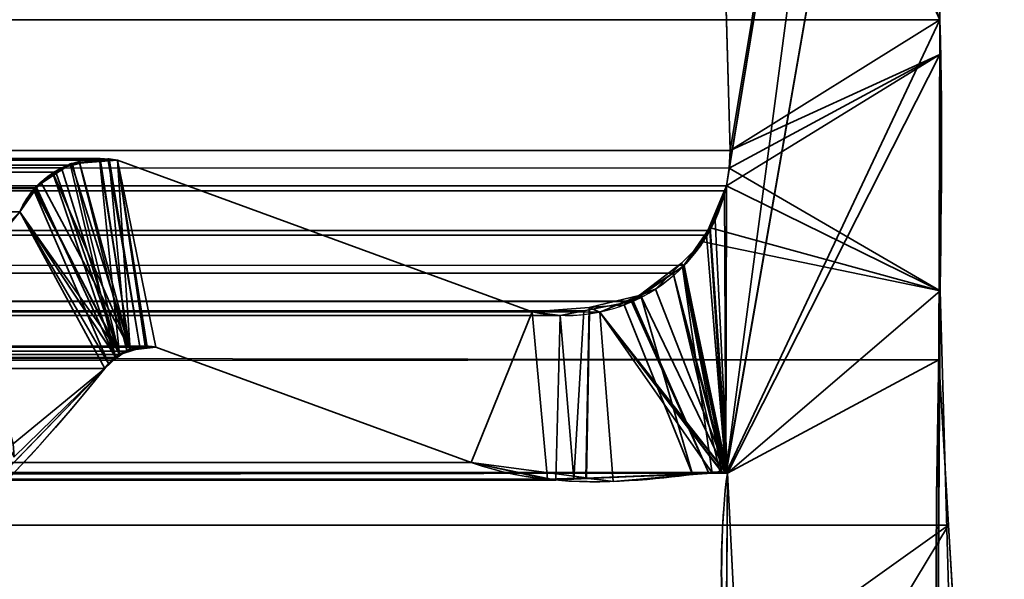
# Model space of a CAD drawing. Header units: millimetres. Extents: x -603 to 3703, y -120 to 193.
# Tile 912 of 938: x 3507.42 to 3511.97, y 0.06 to 2.65. Entities that reach past the tile are written whole.
import ezdxf

# ---------------------------------------------------------------- set-up
doc = ezdxf.new("R2010")
doc.units = ezdxf.units.MM
doc.layers.add('151', color=7, linetype='Continuous', true_color=0xffffff)

# ---------------------------------------------------------------- blocks, each defined once
blk = doc.blocks.new('UG_SURFACE_003')
at = {"layer": '151', "color": 252, "linetype": 'Continuous', "lineweight": 35}
for points in [[(3702.5001, -35, 2213.0001), (3702.5001, 174.4, 2213.0001), (2297.4999, 174.4, 2213.0001), (2297.4999, -35, 2213.0001)], [(2447.5, -35, 2063), (2447.5, 174.4, 2063), (3552.5, 174.4, 2063), (3552.5, -35, 2063)]]:
    blk.add_3dface(points, dxfattribs=at)
blk = doc.blocks.new('UG_SURFACE_166')
at = {"layer": '151', "color": 252, "linetype": 'Continuous', "lineweight": 35}
for points in [[(2486.0001, -46.92, 2022.5), (3513.9999, -46.92, 2022.5), (3513.9999, 14.42, 2022.5), (2486.0001, 14.42, 2022.5)], [(2487.5, -46.92, 2020.9999), (2487.5, 14.42, 2020.9999), (3512.5, 14.42, 2020.9999), (3512.5, -46.92, 2020.9999)]]:
    blk.add_3dface(points, dxfattribs=at)
blk = doc.blocks.new('UG_SURFACE_221')
at = {"layer": '151', "color": 7, "linetype": 'Continuous', "lineweight": 35}
for points in [[(3510.705, 2.0412, 2019.2049), (3510.6225, 4.9715, 2019.1224), (3511.5888, 7.3541, 2020.0887)], [(3510.6852, 0.5531, 2019.1853), (3511.5888, 7.3541, 2020.0887), (3511.6327, 6.0214, 2020.1328), (3511.6284, 5.9608, 2020.1285)], [(3510.6883, 1.8784, 2019.1882), (3511.5888, 7.3541, 2020.0887), (3510.6852, 0.5531, 2019.1853)], [(3511.5888, 7.3541, 2020.0887), (3510.6883, 1.8784, 2019.1882), (3510.7012, 1.9603, 2019.2013)], [(3511.5888, 7.3541, 2020.0887), (3510.7012, 1.9603, 2019.2013), (3510.705, 2.0412, 2019.2049)], [(3511.6749, 2.6459, 2020.175), (3511.6284, 5.9608, 2020.1285), (2488.3716, 5.9608, 2020.1285), (2488.3251, 2.6459, 2020.175)], [(3510.6876, 0.5521, 2019.1877), (3510.6852, 0.5531, 2019.1853), (3511.6284, 5.9608, 2020.1285)], [(3510.6876, 0.5521, 2019.1877), (3511.6284, 5.9608, 2020.1285), (3511.6749, 2.6459, 2020.175)], [(2489.295, 2.0412, 2019.2049), (2489.3775, 4.9715, 2019.1224), (3510.6225, 4.9715, 2019.1224), (3510.705, 2.0412, 2019.2049)], [(3511.6694, 1.0733, 2020.1695), (2488.3251, 2.6459, 2020.175), (2488.239, 0.3112, 2020.261)], [(3511.6694, 1.0733, 2020.1695), (3511.6749, 2.6459, 2020.175), (2488.3251, 2.6459, 2020.175)], [(3511.6749, 2.6459, 2020.175), (3511.6694, 1.0733, 2020.1695), (3510.6926, 0.5499, 2019.1925), (3510.6876, 0.5521, 2019.1877)], [(2489.295, 2.0412, 2019.2049), (3510.7012, 1.9603, 2019.2013), (3510.6883, 1.8784, 2019.1882)], [(2489.295, 2.0412, 2019.2049), (3510.705, 2.0412, 2019.2049), (3510.7012, 1.9603, 2019.2013)], [(3510.6883, 1.8784, 2019.1882), (2489.3117, 1.8784, 2019.1882), (2489.295, 2.0412, 2019.2049)], [(2492.1267, 1.997, 2016.3734), (3507.8733, 1.997, 2016.3734), (3507.7932, 2.0043, 2016.2933)], [(2492.209, 1.9934, 2016.2911), (2492.1267, 1.997, 2016.3734), (3507.7932, 2.0043, 2016.2933)], [(3507.7932, 2.0043, 2016.2933), (3507.791, 2.0038, 2016.2911), (2492.209, 1.9934, 2016.2911)], [(2492.3151, 1.9887, 2016.1848), (2492.209, 1.9934, 2016.2911), (3507.791, 2.0038, 2016.2911)], [(2492.3151, 1.9887, 2016.1848), (3507.791, 2.0038, 2016.2911), (3507.6666, 1.974, 2016.1667)], [(3507.8826, 1.0991, 2016.3825), (3507.6666, 1.974, 2016.1667), (3507.791, 2.0038, 2016.2911)], [(3507.9315, 1.1144, 2016.4313), (3507.791, 2.0038, 2016.2911), (3507.7932, 2.0043, 2016.2933)], [(3507.9315, 1.1144, 2016.4313), (3507.8826, 1.0991, 2016.3825), (3507.791, 2.0038, 2016.2911)], [(3507.7932, 2.0043, 2016.2933), (3507.8733, 1.997, 2016.3734), (3508.0011, 1.1363, 2016.5012), (3507.9315, 1.1144, 2016.4313)], [(2492.1267, 1.997, 2016.3734), (2490.2101, 1.295, 2018.2898), (3509.7899, 1.295, 2018.2898), (3507.8733, 1.997, 2016.3734)], [(3507.6666, 1.974, 2016.1667), (2492.3339, 1.982, 2016.166), (2492.3151, 1.9887, 2016.1848)], [(2492.3661, 1.9704, 2016.1338), (2492.3339, 1.982, 2016.166), (3507.6666, 1.974, 2016.1667)], [(2492.3661, 1.9704, 2016.1338), (3507.6666, 1.974, 2016.1667), (3507.6149, 1.9616, 2016.115)], [(3507.6149, 1.9616, 2016.115), (2492.4116, 1.9378, 2016.0885), (2492.3661, 1.9704, 2016.1338)], [(3507.6149, 1.9616, 2016.115), (3507.5877, 1.941, 2016.0878), (2492.4116, 1.9378, 2016.0885)], [(3507.5877, 1.941, 2016.0878), (3507.6149, 1.9616, 2016.115), (3507.8826, 1.0991, 2016.3825)], [(3507.8826, 1.0991, 2016.3825), (3507.6149, 1.9616, 2016.115), (3507.6666, 1.974, 2016.1667)], [(3507.8733, 1.997, 2016.3734), (3508.0514, 1.1329, 2016.5515), (3508.003, 1.1361, 2016.5031)], [(3509.5084, 0.5991, 2018.0085), (3508.0514, 1.1329, 2016.5515), (3507.8733, 1.997, 2016.3734), (3509.7899, 1.295, 2018.2898)], [(3508.003, 1.1361, 2016.5031), (3508.0011, 1.1363, 2016.5012), (3507.8733, 1.997, 2016.3734)], [(2492.5065, 1.8695, 2015.9934), (2492.4116, 1.9378, 2016.0885), (3507.5877, 1.941, 2016.0878)], [(2492.5065, 1.8695, 2015.9934), (3507.5877, 1.941, 2016.0878), (3507.4935, 1.8695, 2015.9934)], [(3507.4914, 1.8664, 2015.9914), (3507.4935, 1.8695, 2015.9934), (3507.5877, 1.941, 2016.0878), (3507.8826, 1.0991, 2016.3825)], [(2489.3117, 1.8784, 2019.1882), (3510.6883, 1.8784, 2019.1882), (3510.6795, 1.8545, 2019.1793)], [(3510.6795, 1.8545, 2019.1793), (2489.3186, 1.8526, 2019.1815), (2489.3117, 1.8784, 2019.1882)], [(3507.4935, 1.8695, 2015.9934), (2492.5086, 1.8664, 2015.9914), (2492.5065, 1.8695, 2015.9934)], [(3507.4935, 1.8695, 2015.9934), (3507.4914, 1.8664, 2015.9914), (2492.5086, 1.8664, 2015.9914)], [(2492.5086, 1.8664, 2015.9914), (3507.4914, 1.8664, 2015.9914), (3507.4215, 1.7573, 2015.9214), (2492.5785, 1.7573, 2015.9214)], [(3507.8826, 1.0991, 2016.3825), (3507.8673, 1.0844, 2016.3674), (3507.4215, 1.7573, 2015.9214), (3507.4914, 1.8664, 2015.9914)], [(3510.6795, 1.8545, 2019.1793), (3510.6883, 1.8784, 2019.1882), (3510.6852, 0.5531, 2019.1853)], [(2489.3308, 1.8061, 2019.1691), (2489.3186, 1.8526, 2019.1815), (3510.6795, 1.8545, 2019.1793)], [(2489.3308, 1.8061, 2019.1691), (3510.6795, 1.8545, 2019.1793), (3510.6115, 1.6712, 2019.1114)], [(3510.6852, 0.5531, 2019.1853), (3510.6115, 1.6712, 2019.1114), (3510.6795, 1.8545, 2019.1793)], [(2489.3308, 1.8061, 2019.1691), (3510.6115, 1.6712, 2019.1114), (3510.5958, 1.6501, 2019.0959)], [(3510.5958, 1.6501, 2019.0959), (2489.4049, 1.6499, 2019.0949), (2489.3308, 1.8061, 2019.1691)], [(2492.5785, 1.7573, 2015.9214), (3507.4215, 1.7573, 2015.9214), (3506.7754, 1.0746, 2015.2755), (2493.2246, 1.0746, 2015.2755)], [(3506.7754, 1.0746, 2015.2755), (3507.4215, 1.7573, 2015.9214), (3507.8144, 1.0331, 2016.3143), (3507.1428, 0.3426, 2015.6429)], [(3507.4215, 1.7573, 2015.9214), (3507.8673, 1.0844, 2016.3674), (3507.8144, 1.0331, 2016.3143)], [(2489.4049, 1.6499, 2019.0949), (3510.5958, 1.6501, 2019.0959), (3510.493, 1.5104, 2018.9931)], [(2489.4185, 1.6214, 2019.0816), (2489.4049, 1.6499, 2019.0949), (3510.493, 1.5104, 2018.9931)], [(3510.6852, 0.5531, 2019.1853), (3510.493, 1.5104, 2018.9931), (3510.5958, 1.6501, 2019.0959)], [(3510.5958, 1.6501, 2019.0959), (3510.6115, 1.6712, 2019.1114), (3510.6852, 0.5531, 2019.1853)], [(2489.4185, 1.6214, 2019.0816), (3510.493, 1.5104, 2018.9931), (3510.4425, 1.4749, 2018.9426)], [(3510.4425, 1.4749, 2018.9426), (2489.5568, 1.4693, 2018.9433), (2489.4185, 1.6214, 2019.0816)], [(3510.4425, 1.4749, 2018.9426), (3510.493, 1.5104, 2018.9931), (3510.6852, 0.5531, 2019.1853)], [(2489.579, 1.4448, 2018.9211), (2489.5568, 1.4693, 2018.9433), (3510.4425, 1.4749, 2018.9426)], [(2489.579, 1.4448, 2018.9211), (3510.4425, 1.4749, 2018.9426), (3510.2572, 1.3446, 2018.7571)], [(3510.6595, 0.5519, 2019.1593), (3510.607, 0.5496, 2019.1071), (3510.2572, 1.3446, 2018.7571), (3510.4425, 1.4749, 2018.9426)], [(3510.4425, 1.4749, 2018.9426), (3510.6852, 0.5531, 2019.1853), (3510.6792, 0.5528, 2019.1793)], [(3510.6792, 0.5528, 2019.1793), (3510.6595, 0.5519, 2019.1593), (3510.4425, 1.4749, 2018.9426)], [(2489.579, 1.4448, 2018.9211), (3510.2572, 1.3446, 2018.7571), (3510.2487, 1.3429, 2018.7485)], [(3510.2487, 1.3429, 2018.7485), (2489.7542, 1.3555, 2018.7457), (2489.579, 1.4448, 2018.9211)], [(2489.8539, 1.3048, 2018.6462), (2489.7542, 1.3555, 2018.7457), (3510.2487, 1.3429, 2018.7485)], [(2489.97, 1.3016, 2018.5301), (2489.8539, 1.3048, 2018.6462), (3510.2487, 1.3429, 2018.7485)], [(3510.2487, 1.3429, 2018.7485), (3510.0288, 1.3001, 2018.5287), (2489.97, 1.3016, 2018.5301)], [(3510.0288, 1.3001, 2018.5287), (3510.2487, 1.3429, 2018.7485), (3510.607, 0.5496, 2019.1071), (3509.9823, 0.5216, 2018.4824)], [(3510.2487, 1.3429, 2018.7485), (3510.2572, 1.3446, 2018.7571), (3510.607, 0.5496, 2019.1071)], [(2489.97, 1.3016, 2018.5301), (3510.0288, 1.3001, 2018.5287), (3509.9199, 1.2788, 2018.42)], [(2490.2101, 1.295, 2018.2898), (2489.97, 1.3016, 2018.5301), (3509.9199, 1.2788, 2018.42)], [(3509.9199, 1.2788, 2018.42), (3509.7899, 1.295, 2018.2898), (2490.2101, 1.295, 2018.2898)], [(3509.7899, 1.295, 2018.2898), (3509.9199, 1.2788, 2018.42), (3509.8991, 0.5179, 2018.3992), (3509.5084, 0.5991, 2018.0085)], [(3509.9823, 0.5216, 2018.4824), (3509.8991, 0.5179, 2018.3992), (3509.9199, 1.2788, 2018.42)], [(3509.9823, 0.5216, 2018.4824), (3509.9199, 1.2788, 2018.42), (3510.0288, 1.3001, 2018.5287)], [(3508.0514, 1.1329, 2016.5515), (3509.5084, 0.5991, 2018.0085), (2490.4916, 0.5991, 2018.0085), (2491.9486, 1.1329, 2016.5515)], [(3508.0514, 1.1329, 2016.5515), (2491.9486, 1.1329, 2016.5515), (2491.9968, 1.1297, 2016.5033)], [(3508.0011, 1.1363, 2016.5012), (2491.9968, 1.1297, 2016.5033), (2492.0607, 1.1255, 2016.4394)], [(3508.0011, 1.1363, 2016.5012), (3508.003, 1.1361, 2016.5031), (2491.9968, 1.1297, 2016.5033)], [(2491.9968, 1.1297, 2016.5033), (3508.003, 1.1361, 2016.5031), (3508.0514, 1.1329, 2016.5515)], [(2492.0607, 1.1255, 2016.4394), (3507.9315, 1.1144, 2016.4313), (3508.0011, 1.1363, 2016.5012)], [(2492.0607, 1.1255, 2016.4394), (2492.0692, 1.1208, 2016.4309), (3507.9315, 1.1144, 2016.4313)], [(3507.8826, 1.0991, 2016.3825), (2492.0692, 1.1208, 2016.4309), (2492.1334, 1.0854, 2016.3665)], [(3507.8826, 1.0991, 2016.3825), (3507.9315, 1.1144, 2016.4313), (2492.0692, 1.1208, 2016.4309)], [(2492.1334, 1.0854, 2016.3665), (3507.8673, 1.0844, 2016.3674), (3507.8826, 1.0991, 2016.3825)], [(2488.239, 0.3112, 2020.261), (3511.7145, 0.3101, 2020.2143), (3511.6694, 1.0733, 2020.1695)], [(3507.8673, 1.0844, 2016.3674), (2492.1334, 1.0854, 2016.3665), (2492.1434, 1.08, 2016.3567)], [(2492.1434, 1.08, 2016.3567), (3507.8144, 1.0331, 2016.3143), (3507.8673, 1.0844, 2016.3674)], [(2492.1434, 1.08, 2016.3567), (2492.1856, 1.0331, 2016.3143), (3507.8144, 1.0331, 2016.3143)], [(3510.6869, -0.4242, 2019.187), (3510.6926, 0.5499, 2019.1925), (3511.6694, 1.0733, 2020.1695), (3511.7145, 0.3101, 2020.2143)], [(3507.8144, 1.0331, 2016.3143), (2492.1856, 1.0331, 2016.3143), (2492.8894, 0.4432, 2015.6107)], [(2492.8894, 0.4432, 2015.6107), (3507.1428, 0.3426, 2015.6429), (3507.8144, 1.0331, 2016.3143)], [(2490.077, 0.516, 2018.4231), (3509.5084, 0.5991, 2018.0085), (3509.8991, 0.5179, 2018.3992)], [(2490.077, 0.516, 2018.4231), (2490.4916, 0.5991, 2018.0085), (3509.5084, 0.5991, 2018.0085)], [(2489.2697, -0.872, 2019.2304), (3510.6926, 0.5499, 2019.1925), (3510.6869, -0.4242, 2019.187)], [(2489.2697, -0.872, 2019.2304), (2489.3074, 0.5499, 2019.1925), (3510.6926, 0.5499, 2019.1925)], [(2489.3124, 0.5521, 2019.1877), (3510.6876, 0.5521, 2019.1877), (3510.6926, 0.5499, 2019.1925), (2489.3074, 0.5499, 2019.1925)], [(3510.6852, 0.5531, 2019.1853), (2489.3124, 0.5521, 2019.1877), (2489.3148, 0.5531, 2019.1853)], [(3510.6852, 0.5531, 2019.1853), (3510.6876, 0.5521, 2019.1877), (2489.3124, 0.5521, 2019.1877)], [(2489.3148, 0.5531, 2019.1853), (2489.3208, 0.5528, 2019.1793), (3510.6792, 0.5528, 2019.1793)], [(3510.6792, 0.5528, 2019.1793), (3510.6852, 0.5531, 2019.1853), (2489.3148, 0.5531, 2019.1853)], [(2489.3208, 0.5528, 2019.1793), (2489.3408, 0.5518, 2019.1593), (3510.6595, 0.5519, 2019.1593)], [(3510.6595, 0.5519, 2019.1593), (3510.6792, 0.5528, 2019.1793), (2489.3208, 0.5528, 2019.1793)], [(3510.607, 0.5496, 2019.1071), (3510.6595, 0.5519, 2019.1593), (2489.3408, 0.5518, 2019.1593)], [(2489.3408, 0.5518, 2019.1593), (2489.3932, 0.5493, 2019.1069), (3510.607, 0.5496, 2019.1071)], [(3509.9823, 0.5216, 2018.4824), (3510.607, 0.5496, 2019.1071), (2489.3932, 0.5493, 2019.1069)], [(2489.3932, 0.5493, 2019.1069), (2490.0184, 0.5189, 2018.4815), (3509.9823, 0.5216, 2018.4824)], [(3509.8991, 0.5179, 2018.3992), (3509.9823, 0.5216, 2018.4824), (2490.0184, 0.5189, 2018.4815)], [(3509.8991, 0.5179, 2018.3992), (2490.0184, 0.5189, 2018.4815), (2490.077, 0.516, 2018.4231)], [(3511.8573, -2.122, 2020.3571), (2488.239, 0.3112, 2020.261), (2488.1506, -2.0889, 2020.3493)], [(3511.8573, -2.122, 2020.3571), (3511.7145, 0.3101, 2020.2143), (2488.239, 0.3112, 2020.261)], [(3511.7145, 0.3101, 2020.2143), (3510.7999, -1.207, 2019.2997), (3510.6869, -0.4242, 2019.187)], [(3511.7145, 0.3101, 2020.2143), (3511.8573, -2.122, 2020.3571), (3510.9131, -1.9929, 2019.413), (3510.7999, -1.207, 2019.2997)]]:
    blk.add_3dface(points, dxfattribs=at)
blk = doc.blocks.new('UG_SURFACE_222')
at = {"layer": '151', "color": 7, "linetype": 'Continuous', "lineweight": 35}
for points in [[(3511.6284, 5.9608, -7), (3511.6749, 2.6459, -7), (3510.3703, 6.3656, -7), (3510.4499, 6.4447, -7)], [(3510.5944, 5.0879, -7), (3510.5817, 5.1408, -7), (3510.3703, 6.3656, -7), (3511.6749, 2.6459, -7)], [(3511.6749, 2.6459, 2020.175), (3511.6284, 5.9608, 2020.1285), (3510.6225, 4.9715, 2019.1224), (3510.705, 2.0412, 2019.2049)], [(3511.6749, 2.6459, -7), (3511.6284, 5.9608, -7), (3511.6284, 5.9608, 2020.1285), (3511.6749, 2.6459, 2020.175)], [(3511.6749, 2.6459, -7), (3510.6225, 4.9715, -7), (3510.5944, 5.0879, -7)], [(3510.705, 2.0412, -7), (3510.6225, 4.9715, -7), (3511.6749, 2.6459, -7), (3511.6751, 2.4846, -7)], [(3510.705, 2.0412, 2019.2049), (3510.6225, 4.9715, 2019.1224), (3510.6225, 4.9715, -7), (3510.705, 2.0412, -7)], [(3510.705, 2.0412, 2019.2049), (3511.6744, 2.4847, 2020.1745), (3511.6749, 2.6459, 2020.175)], [(3511.6749, 2.6459, -7), (3511.6749, 2.6459, 2020.175), (3511.6744, 2.4847, 2020.1745)], [(3511.6744, 2.4847, 2020.1745), (3511.6751, 2.4846, -7), (3511.6749, 2.6459, -7)], [(3510.6883, 1.8784, 2019.1882), (3510.6356, 1.7194, 2019.1357), (3510.6926, 0.5499, 2019.1925), (3511.6744, 2.4847, 2020.1745)], [(3510.7012, 1.9593, 2019.201), (3510.6883, 1.8784, 2019.1882), (3511.6744, 2.4847, 2020.1745)], [(3511.6649, -0.4257, 2020.165), (3511.6744, 2.4847, 2020.1745), (3510.6926, 0.5499, 2019.1925), (3510.7515, -0.6106, 2019.2516)], [(3511.6744, 2.4847, 2020.1745), (3510.705, 2.0412, 2019.2049), (3510.7012, 1.9593, 2019.201)], [(3511.6751, 2.4846, -7), (3511.6754, 1.3919, -7), (3510.7012, 1.9593, -7), (3510.705, 2.0412, -7)], [(3511.6754, 1.3919, -7), (3511.6744, 2.4847, 2020.1745), (3511.6649, -0.4257, 2020.165)], [(3511.6754, 1.3919, -7), (3511.6751, 2.4846, -7), (3511.6744, 2.4847, 2020.1745)], [(3507.8292, 2.003, -7), (3507.6973, 1.9858, -7), (3507.6971, 1.9825, 2016.197)], [(3507.6971, 1.9825, 2016.197), (3507.8356, 1.9939, 2016.3355), (3507.8292, 2.003, -7)], [(3507.6973, 1.9858, -7), (3507.8292, 2.003, -7), (3507.9763, 1.1339, -7), (3507.9339, 1.1185, -7)], [(3507.9763, 1.1339, -7), (3507.8292, 2.003, -7), (3507.8351, 2.0022, -7)], [(3507.8356, 1.9939, 2016.3355), (3507.8351, 2.0022, -7), (3507.8292, 2.003, -7)], [(3510.7012, 1.9593, 2019.201), (3510.705, 2.0412, 2019.2049), (3510.705, 2.0412, -7), (3510.7012, 1.9593, -7)], [(3507.6604, 1.9809, -7), (3507.5781, 1.9312, -7), (3507.5777, 1.9273, 2016.0775)], [(3507.5777, 1.9273, 2016.0775), (3507.6551, 1.979, 2016.1552), (3507.6604, 1.9809, -7)], [(3507.6551, 1.979, 2016.1552), (3507.5777, 1.9273, 2016.0775), (3507.8661, 1.0806, 2016.366)], [(3507.5781, 1.9312, -7), (3507.6604, 1.9809, -7), (3507.9339, 1.1185, -7)], [(3507.6551, 1.979, 2016.1552), (3507.6973, 1.9858, -7), (3507.6604, 1.9809, -7)], [(3507.6551, 1.979, 2016.1552), (3507.6971, 1.9825, 2016.197), (3507.6973, 1.9858, -7)], [(3507.8661, 1.0806, 2016.366), (3507.9169, 1.1172, 2016.417), (3507.6971, 1.9825, 2016.197), (3507.6551, 1.979, 2016.1552)], [(3507.9339, 1.1185, -7), (3507.6604, 1.9809, -7), (3507.6973, 1.9858, -7)], [(3507.8356, 1.9939, 2016.3355), (3507.6971, 1.9825, 2016.197), (3507.9169, 1.1172, 2016.417)], [(3508.0099, 1.1335, -7), (3507.9763, 1.1339, -7), (3507.8351, 2.0022, -7), (3507.8733, 1.997, -7)], [(3507.8733, 1.997, -7), (3507.8351, 2.0022, -7), (3507.8356, 1.9939, 2016.3355)], [(3507.9169, 1.1172, 2016.417), (3507.9324, 1.119, 2016.4325), (3507.8733, 1.997, 2016.3734), (3507.8356, 1.9939, 2016.3355)], [(3507.8356, 1.9939, 2016.3355), (3507.8733, 1.997, 2016.3734), (3507.8733, 1.997, -7)], [(3507.8733, 1.997, -7), (3508.0514, 1.1329, -7), (3508.0099, 1.1335, -7)], [(3507.8733, 1.997, -7), (3509.7899, 1.295, -7), (3509.5084, 0.5991, -7), (3508.0514, 1.1329, -7)], [(3509.7899, 1.295, 2018.2898), (3507.8733, 1.997, 2016.3734), (3508.0514, 1.1329, 2016.5515), (3509.5084, 0.5991, 2018.0085)], [(3507.8733, 1.997, 2016.3734), (3507.9324, 1.119, 2016.4325), (3508.0104, 1.1281, 2016.5102)], [(3508.0104, 1.1281, 2016.5102), (3508.0514, 1.1329, 2016.5515), (3507.8733, 1.997, 2016.3734)], [(3507.8733, 1.997, 2016.3734), (3509.7899, 1.295, 2018.2898), (3509.7899, 1.295, -7), (3507.8733, 1.997, -7)], [(3511.6754, 1.3919, -7), (3510.6883, 1.8784, -7), (3510.7012, 1.9593, -7)], [(3510.7012, 1.9593, -7), (3510.6883, 1.8784, -7), (3510.6883, 1.8784, 2019.1882), (3510.7012, 1.9593, 2019.201)], [(3507.4978, 1.8741, 2015.9976), (3507.5781, 1.9312, -7), (3507.5192, 1.8956, -7)], [(3507.4978, 1.8741, 2015.9976), (3507.5777, 1.9273, 2016.0775), (3507.5781, 1.9312, -7)], [(3507.8661, 1.0806, 2016.366), (3507.5777, 1.9273, 2016.0775), (3507.4978, 1.8741, 2015.9976)], [(3507.5192, 1.8956, -7), (3507.5781, 1.9312, -7), (3507.9339, 1.1185, -7)], [(3507.5192, 1.8956, -7), (3507.4911, 1.8559, -7), (3507.4871, 1.8578, 2015.9869)], [(3507.4871, 1.8578, 2015.9869), (3507.4978, 1.8741, 2015.9976), (3507.5192, 1.8956, -7)], [(3507.4978, 1.8741, 2015.9976), (3507.4871, 1.8578, 2015.9869), (3507.8325, 1.0564, 2016.3326), (3507.8661, 1.0806, 2016.366)], [(3507.9339, 1.1185, -7), (3507.8852, 1.1008, -7), (3507.4911, 1.8559, -7), (3507.5192, 1.8956, -7)], [(3510.608, 1.6861, -7), (3510.6883, 1.8784, -7), (3511.6754, 1.3919, -7)], [(3510.6883, 1.8784, -7), (3510.608, 1.6861, -7), (3510.6134, 1.6875, 2019.1135)], [(3510.6134, 1.6875, 2019.1135), (3510.6356, 1.7194, 2019.1357), (3510.6883, 1.8784, -7)], [(3510.6356, 1.7194, 2019.1357), (3510.6883, 1.8784, 2019.1882), (3510.6883, 1.8784, -7)], [(3507.8325, 1.0564, 2016.3326), (3507.4871, 1.8578, 2015.9869), (3507.4215, 1.7573, 2015.9214)], [(3507.4215, 1.7573, 2015.9214), (3507.4871, 1.8578, 2015.9869), (3507.4911, 1.8559, -7)], [(3507.4215, 1.7573, -7), (3507.4911, 1.8559, -7), (3507.8852, 1.1008, -7)], [(3507.4911, 1.8559, -7), (3507.4215, 1.7573, -7), (3507.4215, 1.7573, 2015.9214)], [(3506.9978, 1.3318, -7), (3507.4215, 1.7573, -7), (3507.8144, 1.0331, -7), (3507.3955, 0.6251, -7)], [(3507.4215, 1.7573, -7), (3506.9978, 1.3318, -7), (3507.0188, 1.3368, 2015.5189)], [(3507.0188, 1.3368, 2015.5189), (3507.169, 1.4475, 2015.6691), (3507.4215, 1.7573, -7)], [(3507.4215, 1.7573, 2015.9214), (3507.169, 1.4475, 2015.6691), (3507.3907, 0.6861, 2015.8908), (3507.8144, 1.0331, 2016.3143)], [(3507.169, 1.4475, 2015.6691), (3507.4215, 1.7573, 2015.9214), (3507.4215, 1.7573, -7)], [(3507.4215, 1.7573, -7), (3507.8852, 1.1008, -7), (3507.8669, 1.0832, -7)], [(3507.8669, 1.0832, -7), (3507.8144, 1.0331, -7), (3507.4215, 1.7573, -7)], [(3507.8144, 1.0331, 2016.3143), (3507.8325, 1.0564, 2016.3326), (3507.4215, 1.7573, 2015.9214)], [(3510.6926, 0.5499, 2019.1925), (3510.6134, 1.6875, 2019.1135), (3510.4909, 1.5104, 2018.9908)], [(3510.4909, 1.5104, 2018.9908), (3510.6134, 1.6875, 2019.1135), (3510.5798, 1.6187, -7)], [(3510.6134, 1.6875, 2019.1135), (3510.608, 1.6861, -7), (3510.5798, 1.6187, -7)], [(3511.6754, 1.3919, -7), (3510.5798, 1.6187, -7), (3510.608, 1.6861, -7)], [(3510.6926, 0.5499, 2019.1925), (3510.6356, 1.7194, 2019.1357), (3510.6134, 1.6875, 2019.1135)], [(3510.4806, 1.5204, -7), (3510.5798, 1.6187, -7), (3511.6754, 1.3919, -7), (3510.6926, 0.5499, -7)], [(3510.5798, 1.6187, -7), (3510.4806, 1.5204, -7), (3510.4909, 1.5104, 2018.9908)], [(3510.4806, 1.5204, -7), (3510.3598, 1.4006, -7), (3510.2906, 1.3763, 2018.7907)], [(3510.2906, 1.3763, 2018.7907), (3510.4856, 1.5029, 2018.9855), (3510.4806, 1.5204, -7)], [(3510.5317, 0.5441, 2019.0318), (3510.6223, 0.5502, 2019.1221), (3510.4856, 1.5029, 2018.9855), (3510.2906, 1.3763, 2018.7907)], [(3510.6926, 0.5499, -7), (3510.3598, 1.4006, -7), (3510.4806, 1.5204, -7)], [(3510.4856, 1.5029, 2018.9855), (3510.4909, 1.5104, 2018.9908), (3510.4806, 1.5204, -7)], [(3510.4909, 1.5104, 2018.9908), (3510.4856, 1.5029, 2018.9855), (3510.6926, 0.5499, 2019.1925)], [(3510.4856, 1.5029, 2018.9855), (3510.6223, 0.5502, 2019.1221), (3510.6664, 0.5532, 2019.1662)], [(3510.4856, 1.5029, 2018.9855), (3510.6807, 0.5541, 2019.1808), (3510.6838, 0.553, 2019.1839)], [(3510.6664, 0.5532, 2019.1662), (3510.6807, 0.5541, 2019.1808), (3510.4856, 1.5029, 2018.9855)], [(3510.6838, 0.553, 2019.1839), (3510.6926, 0.5499, 2019.1925), (3510.4856, 1.5029, 2018.9855)], [(3510.2911, 1.3722, -7), (3510.103, 1.2944, -7), (3510.0541, 1.3151, 2018.5542)], [(3510.0541, 1.3151, 2018.5542), (3510.2153, 1.3273, 2018.7154), (3510.2911, 1.3722, -7)], [(3510.6874, 0.5524, -7), (3510.103, 1.2944, -7), (3510.2911, 1.3722, -7)], [(3510.2906, 1.3763, 2018.7907), (3510.2153, 1.3273, 2018.7154), (3510.5317, 0.5441, 2019.0318)], [(3510.2153, 1.3273, 2018.7154), (3510.2906, 1.3763, 2018.7907), (3510.2911, 1.3722, -7)], [(3510.3598, 1.4006, -7), (3510.2911, 1.3722, -7), (3510.2906, 1.3763, 2018.7907)], [(3510.2911, 1.3722, -7), (3510.3598, 1.4006, -7), (3510.6926, 0.5499, -7), (3510.6874, 0.5524, -7)], [(3510.7517, -0.6131, -7), (3510.6926, 0.5499, -7), (3511.6754, 1.3919, -7), (3511.7309, -0.5866, -7)], [(3511.6649, -0.4257, 2020.165), (3511.7309, -0.5866, -7), (3511.6754, 1.3919, -7)], [(3510.0381, 0.5275, 2018.5382), (3510.5317, 0.5441, 2019.0318), (3510.2153, 1.3273, 2018.7154), (3510.0541, 1.3151, 2018.5542)], [(3510.0408, 0.5283, -7), (3509.5084, 0.5991, -7), (3509.7899, 1.295, -7), (3510.0553, 1.2945, -7)], [(3509.5084, 0.5991, 2018.0085), (3509.8615, 0.5215, 2018.3616), (3509.7899, 1.295, 2018.2898)], [(3510.0541, 1.3151, 2018.5542), (3509.7899, 1.295, 2018.2898), (3509.8615, 0.5215, 2018.3616), (3510.0381, 0.5275, 2018.5382)], [(3509.7899, 1.295, 2018.2898), (3510.0541, 1.3151, 2018.5542), (3510.0553, 1.2945, -7)], [(3510.0553, 1.2945, -7), (3509.7899, 1.295, -7), (3509.7899, 1.295, 2018.2898)], [(3510.0553, 1.2945, -7), (3510.103, 1.2944, -7), (3510.1647, 0.5118, -7), (3510.0408, 0.5283, -7)], [(3510.103, 1.2944, -7), (3510.0553, 1.2945, -7), (3510.0541, 1.3151, 2018.5542)], [(3510.103, 1.2944, -7), (3510.668, 0.5555, -7), (3510.6664, 0.5553, -7)], [(3510.6664, 0.5553, -7), (3510.6223, 0.5515, -7), (3510.103, 1.2944, -7)], [(3510.6223, 0.5515, -7), (3510.1647, 0.5118, -7), (3510.103, 1.2944, -7)], [(3510.103, 1.2944, -7), (3510.6874, 0.5524, -7), (3510.6838, 0.553, -7)], [(3510.6838, 0.553, -7), (3510.668, 0.5555, -7), (3510.103, 1.2944, -7)], [(3507.9169, 1.1172, 2016.417), (3507.8661, 1.0806, 2016.366), (3507.8669, 1.0832, -7)], [(3507.9169, 1.1172, 2016.417), (3507.8669, 1.0832, -7), (3507.8852, 1.1008, -7)], [(3507.9169, 1.1172, 2016.417), (3507.8852, 1.1008, -7), (3507.9339, 1.1185, -7)], [(3507.9339, 1.1185, -7), (3507.9324, 1.119, 2016.4325), (3507.9169, 1.1172, 2016.417)], [(3507.9763, 1.1339, -7), (3508.0104, 1.1281, 2016.5102), (3507.9324, 1.119, 2016.4325)], [(3507.9324, 1.119, 2016.4325), (3507.9339, 1.1185, -7), (3507.9763, 1.1339, -7)], [(3507.9763, 1.1339, -7), (3508.0099, 1.1335, -7), (3508.0104, 1.1281, 2016.5102)], [(3508.0104, 1.1281, 2016.5102), (3508.0099, 1.1335, -7), (3508.0514, 1.1329, -7)], [(3508.0514, 1.1329, -7), (3508.0514, 1.1329, 2016.5515), (3508.0104, 1.1281, 2016.5102)], [(3508.0514, 1.1329, -7), (3509.5084, 0.5991, -7), (3509.5084, 0.5991, 2018.0085), (3508.0514, 1.1329, 2016.5515)], [(3507.8325, 1.0564, 2016.3326), (3507.8144, 1.0331, -7), (3507.8669, 1.0832, -7)], [(3507.8325, 1.0564, 2016.3326), (3507.8144, 1.0331, 2016.3143), (3507.8144, 1.0331, -7)], [(3507.8669, 1.0832, -7), (3507.8661, 1.0806, 2016.366), (3507.8325, 1.0564, 2016.3326)], [(3507.8144, 1.0331, -7), (3507.8144, 1.0331, 2016.3143), (3507.3907, 0.6861, 2015.8908)], [(3507.3907, 0.6861, 2015.8908), (3507.3955, 0.6251, -7), (3507.8144, 1.0331, -7)], [(3509.8615, 0.5215, 2018.3616), (3509.5084, 0.5991, -7), (3510.0408, 0.5283, -7)], [(3509.8615, 0.5215, 2018.3616), (3509.5084, 0.5991, 2018.0085), (3509.5084, 0.5991, -7)], [(3510.6223, 0.5515, -7), (3510.5317, 0.5441, 2019.0318), (3510.0381, 0.5275, 2018.5382)], [(3510.0381, 0.5275, 2018.5382), (3510.1647, 0.5118, -7), (3510.6223, 0.5515, -7)], [(3510.6223, 0.5515, -7), (3510.6223, 0.5502, 2019.1221), (3510.5317, 0.5441, 2019.0318)], [(3510.6664, 0.5553, -7), (3510.6664, 0.5532, 2019.1662), (3510.6223, 0.5502, 2019.1221)], [(3510.6223, 0.5502, 2019.1221), (3510.6223, 0.5515, -7), (3510.6664, 0.5553, -7)], [(3510.6664, 0.5532, 2019.1662), (3510.6664, 0.5553, -7), (3510.668, 0.5555, -7)], [(3510.6664, 0.5532, 2019.1662), (3510.668, 0.5555, -7), (3510.6838, 0.553, -7)], [(3510.6838, 0.553, -7), (3510.6807, 0.5541, 2019.1808), (3510.6664, 0.5532, 2019.1662)], [(3510.6838, 0.553, -7), (3510.6838, 0.553, 2019.1839), (3510.6807, 0.5541, 2019.1808)], [(3510.6926, 0.5499, -7), (3510.6926, 0.5499, 2019.1925), (3510.6838, 0.553, 2019.1839)], [(3510.6838, 0.553, 2019.1839), (3510.6838, 0.553, -7), (3510.6874, 0.5524, -7)], [(3510.6838, 0.553, 2019.1839), (3510.6874, 0.5524, -7), (3510.6926, 0.5499, -7)], [(3510.7517, -0.6131, -7), (3510.7515, -0.6106, 2019.2516), (3510.6926, 0.5499, 2019.1925), (3510.6926, 0.5499, -7)], [(3510.0408, 0.5283, -7), (3510.0381, 0.5275, 2018.5382), (3509.8615, 0.5215, 2018.3616)], [(3510.0381, 0.5275, 2018.5382), (3510.0408, 0.5283, -7), (3510.1647, 0.5118, -7)]]:
    blk.add_3dface(points, dxfattribs=at)

msp = doc.modelspace()

# ---------------------------------------------------------------- linework, layer by layer
at = {"layer": '151', "color": 252, "linetype": 'Continuous', "lineweight": -3, "true_color": 0x939598}
for p, q in [((3511.6284, 5.9608, 2020.1284), (3511.675, 2.6459, 2020.175)), ((3510.6224, 4.9715, 2019.1224), (3510.7049, 2.0412, 2019.2049)), ((3510.6224, 4.9715, 2019.1224), (3510.7049, 2.0412, 2019.2049)), ((3510.7049, 2.0412, -7), (3510.6224, 4.9715, -7)), ((3511.675, 2.6459, 2020.175), (2488.325, 2.6459, 2020.175)), ((3511.675, 2.6459, -7), (3511.675, 2.6459, 2020.175)), ((2489.2951, 2.0412, 2019.2049), (3510.7049, 2.0412, 2019.2049)), ((3510.7049, 2.0412, 2019.2049), (3510.7049, 2.0412, -7)), ((2492.1266, 1.997, 2016.3734), (3507.8734, 1.997, 2016.3734)), ((3507.8734, 1.997, 2016.3734), (3507.8734, 1.997, -7)), ((3509.7899, 1.295, 2018.2899), (3507.8734, 1.997, 2016.3734)), ((3509.7899, 1.295, 2018.2899), (3507.8734, 1.997, 2016.3734)), ((3507.8734, 1.997, -7), (3509.7899, 1.295, -7)), ((2489.3117, 1.8784, 2019.1883), (3510.6883, 1.8784, 2019.1883)), ((3510.6883, 1.8784, 2019.1883), (3510.6883, 1.8784, -7)), ((3507.4214, 1.7573, 2015.9214), (3507.4214, 1.7573, -7)), ((2490.2101, 1.295, 2018.2899), (3509.7899, 1.295, 2018.2899)), ((3509.7899, 1.295, 2018.2899), (3509.7899, 1.295, -7)), ((3508.0515, 1.1329, 2016.5515), (2491.9485, 1.1329, 2016.5515)), ((3508.0515, 1.1329, -7), (3508.0515, 1.1329, 2016.5515)), ((3508.0515, 1.1329, 2016.5515), (3509.5084, 0.5991, 2018.0084)), ((3508.0515, 1.1329, 2016.5515), (3509.5084, 0.5991, 2018.0084)), ((3508.0515, 1.1329, -7), (3509.5084, 0.5991, -7)), ((3507.8143, 1.0331, 2016.3143), (2492.1857, 1.0331, 2016.3143)), ((3507.8143, 1.0331, -7), (3507.8143, 1.0331, 2016.3143)), ((3509.5084, 0.5991, 2018.0084), (2490.4916, 0.5991, 2018.0084)), ((3509.5084, 0.5991, 2018.0084), (3509.5084, 0.5991, -7)), ((3510.6926, 0.5499, 2019.1926), (2489.3074, 0.5499, 2019.1926)), ((3510.6926, 0.5499, -7), (3510.6926, 0.5499, 2019.1926))]:
    msp.add_line(p, q, dxfattribs=at)
for points in [[(3511.675, 2.6459, 2020.175), (3511.7322, 0.6697, 2020.2322), (3511.4096, -1.668, 2019.9096), (3512.2183, -3.0566, 2020.7183)], [(3512.2183, -3.0566, -7), (3511.4096, -1.668, -7), (3511.7322, 0.6697, -7), (3511.675, 2.6459, -7)], [(3507.4214, 1.7573, 2015.9214), (3507.4975, 1.9333, 2015.9975), (3507.6851, 2.0331, 2016.1851), (3507.8734, 1.997, 2016.3734)], [(3507.4214, 1.7573, -7), (3507.4975, 1.9333, -7), (3507.6851, 2.0331, -7), (3507.8734, 1.997, -7)], [(3510.6883, 1.8784, 2019.1883), (3510.6999, 1.9319, 2019.1999), (3510.7052, 1.9864, 2019.2052), (3510.7049, 2.0412, 2019.2049)], [(3510.6883, 1.8784, -7), (3510.6999, 1.9319, -7), (3510.7052, 1.9864, -7), (3510.7049, 2.0412, -7)], [(3509.7899, 1.295, 2018.2899), (3510.1991, 1.208, 2018.6991), (3510.6012, 1.4692, 2019.1012), (3510.6883, 1.8784, 2019.1883)], [(3509.7899, 1.295, -7), (3510.1991, 1.208, -7), (3510.6012, 1.4692, -7), (3510.6883, 1.8784, -7)], [(3501.1124, -0.7357, 2009.6124), (3503.5145, -1.1357, 2012.0145), (3505.9414, -0.1772, 2014.4414), (3507.4214, 1.7573, 2015.9214)], [(3501.1124, -0.7357, -7), (3503.5145, -1.1357, -7), (3505.9414, -0.1772, -7), (3507.4214, 1.7573, -7)], [(3508.0515, 1.1329, 2016.5515), (3507.9598, 1.1489, 2016.4598), (3507.867, 1.1099, 2016.367), (3507.8143, 1.0331, 2016.3143)], [(3507.8143, 1.0331, -7), (3507.867, 1.1099, -7), (3507.9598, 1.1489, -7), (3508.0515, 1.1329, -7)], [(3501.2144, -1.4582, -7), (3503.7053, -1.9092, -7), (3506.2426, -0.9513, -7), (3507.8143, 1.0331, -7)], [(3507.8143, 1.0331, 2016.3143), (3506.2426, -0.9513, 2014.7426), (3503.7053, -1.9092, 2012.2053), (3501.2144, -1.4582, 2009.7144)], [(3510.6926, 0.5499, 2019.1926), (3510.6383, 0.5892, 2019.1383), (3510.0426, 0.4094, 2018.5426), (3509.5084, 0.5991, 2018.0084)], [(3509.5084, 0.5991, -7), (3510.0426, 0.4094, -7), (3510.6383, 0.5892, -7), (3510.6926, 0.5499, -7)], [(3511.3398, -3.5319, 2019.8398), (3510.8398, -2.1669, 2019.3398), (3510.5783, -0.2606, 2019.0783), (3510.6926, 0.5499, 2019.1926)], [(3510.6926, 0.5499, -7), (3510.5783, -0.2606, -7), (3510.8398, -2.1669, -7), (3511.3398, -3.5319, -7)]]:
    msp.add_open_spline(points, degree=3, dxfattribs=at)
for points, knots in [([(3512.2183, -3.0566, 2020.7183), (3511.9958, -2.6745, 2020.4958), (3511.8596, -2.2152, 2020.3596), (3511.6993, -1.2668, 2020.1993), (3511.6711, -0.7791, 2020.1711), (3511.6428, 0.6888, 2020.1428), (3511.7033, 1.6671, 2020.2033), (3511.675, 2.6459, 2020.175)], [0, 0, 0, 0, 0.25, 0.25, 0.5, 0.5, 1, 1, 1, 1]), ([(3507.4214, 1.7573, 2015.9214), (3507.44, 1.8004, 2015.94), (3507.4653, 1.8384, 2015.9653), (3507.5296, 1.9095, 2016.0296), (3507.5715, 1.94, 2016.0715), (3507.6718, 1.9899, 2016.1718), (3507.733, 2.0039, 2016.233), (3507.8201, 2.0045, 2016.3201), (3507.8469, 2.0021, 2016.3469), (3507.8734, 1.997, 2016.3734)], [0, 0, 0, 0, 0.21172, 0.21172, 0.48397, 0.48397, 0.842606, 0.842606, 1, 1, 1, 1]), ([(3510.6883, 1.8784, 2019.1883), (3510.6912, 1.8918, 2019.1912), (3510.6937, 1.9053, 2019.1937), (3510.698, 1.9326, 2019.198), (3510.6998, 1.9464, 2019.1998), (3510.7039, 1.9871, 2019.2039), (3510.7051, 2.0142, 2019.2051), (3510.7049, 2.0412, 2019.2049)], [0, 0, 0, 0, 0.254117, 0.254117, 0.508231, 0.508231, 1, 1, 1, 1]), ([(3510.6883, 1.8784, 2019.1883), (3510.6724, 1.8037, 2019.1724), (3510.6452, 1.7328, 2019.1452), (3510.5779, 1.6101, 2019.0779), (3510.5372, 1.5562, 2019.0372), (3510.4222, 1.437, 2018.9222), (3510.3408, 1.3822, 2018.8408), (3510.149, 1.2961, 2018.649), (3510.0333, 1.2746, 2018.5333), (3509.8764, 1.2805, 2018.3764), (3509.8329, 1.2859, 2018.3329), (3509.7899, 1.295, 2018.2899)], [0, 0, 0, 0, 0.155527, 0.155527, 0.309097, 0.309097, 0.556994, 0.556994, 0.878213, 0.878213, 1, 1, 1, 1]), ([(3507.8143, 1.0331, 2016.3143), (3507.8241, 1.0474, 2016.3241), (3507.8351, 1.0601, 2016.3351), (3507.8581, 1.0819, 2016.3581), (3507.8702, 1.0912, 2016.3702), (3507.8887, 1.103, 2016.3887), (3507.895, 1.1066, 2016.395), (3507.9142, 1.1165, 2016.4142), (3507.9273, 1.1218, 2016.4273), (3507.9538, 1.13, 2016.4538), (3507.9673, 1.1329, 2016.4673), (3507.9876, 1.1354, 2016.4876), (3507.9943, 1.136, 2016.4943), (3508.0179, 1.1369, 2016.5179), (3508.0348, 1.1358, 2016.5348), (3508.0515, 1.1329, 2016.5515)], [0, 0, 0, 0, 0.165568, 0.165568, 0.325273, 0.325273, 0.404682, 0.404682, 0.564036, 0.564036, 0.723298, 0.723298, 0.80269, 0.80269, 1, 1, 1, 1]), ([(3501.2144, -1.4582, 2009.7144), (3502.3849, -1.6701, 2010.8849), (3503.5566, -1.583, 2012.0566), (3505.2688, -0.985, 2013.7688), (3505.8191, -0.7102, 2014.3191), (3506.8711, 0.0189, 2015.3711), (3507.3726, 0.4754, 2015.8726), (3507.8143, 1.0331, 2016.3143)], [0, 0, 0, 0, 0.5, 0.5, 0.75, 0.75, 1, 1, 1, 1]), ([(3510.6926, 0.5499, 2019.1926), (3510.6903, 0.5515, 2019.1903), (3510.6878, 0.5524, 2019.1878), (3510.6733, 0.5565, 2019.1733), (3510.6609, 0.5559, 2019.1609), (3510.6245, 0.5547, 2019.1245), (3510.6003, 0.552, 2019.1003), (3510.4798, 0.5386, 2018.9798), (3510.3835, 0.5258, 2018.8835), (3510.1579, 0.5089, 2018.6579), (3510.0282, 0.5069, 2018.5282), (3509.7678, 0.5291, 2018.2678), (3509.6361, 0.5538, 2018.1361), (3509.5084, 0.5991, 2018.0084)], [0, 0, 0, 0, 0.006371, 0.006371, 0.037219, 0.037219, 0.098153, 0.098153, 0.341688, 0.341688, 0.667489, 0.667489, 1, 1, 1, 1]), ([(3510.6926, 0.5499, 2019.1926), (3510.643, 0.1984, 2019.143), (3510.6642, -0.1546, 2019.1642), (3510.7225, -0.8574, 2019.2225), (3510.7695, -1.2037, 2019.2695), (3510.9466, -2.232, 2019.4466), (3511.1093, -2.9028, 2019.6093), (3511.3398, -3.5319, 2019.8398)], [0, 0, 0, 0, 0.25, 0.25, 0.5, 0.5, 1, 1, 1, 1])]:
    msp.add_open_spline(points, degree=3, knots=knots, dxfattribs=at)

# ---------------------------------------------------------------- block references
for name in ['UG_SURFACE_003', 'UG_SURFACE_166', 'UG_SURFACE_221', 'UG_SURFACE_222']:
    msp.add_blockref(name, (0, 0), dxfattribs=at)

doc.saveas('drawing.dxf')
